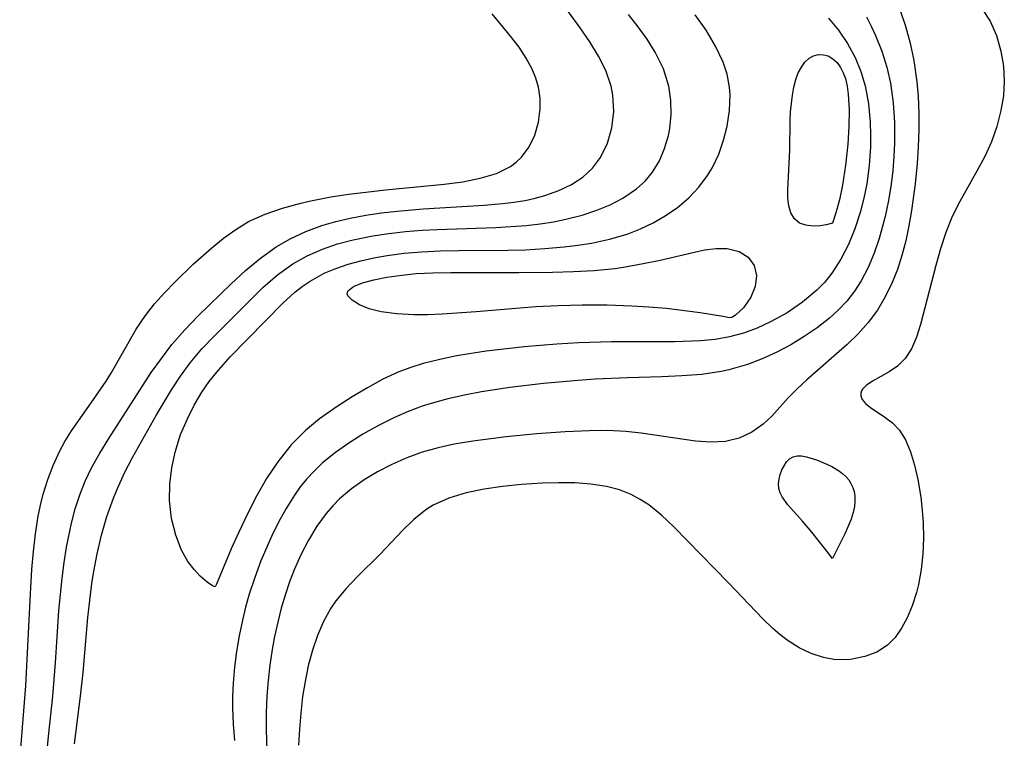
# Model space of a CAD drawing. Header units: metres. Extents: x 1073367 to 1082519, y 1569854 to 1574957.
# Tile 914 of 1056: x 1080790 to 1080885, y 1572360 to 1572429. Entities that reach past the tile are written whole.
import ezdxf

# ---------------------------------------------------------------- set-up
doc = ezdxf.new("R2010")
doc.units = ezdxf.units.M
doc.layers.add('CGG_CurvaNivelLidar_v1', color=253, linetype='Continuous', lineweight=30)

msp = doc.modelspace()

# ---------------------------------------------------------------- linework, layer by layer
at = {"layer": 'CGG_CurvaNivelLidar_v1'}
for p, q in [((1080843.9974, 1572428.604, 73.5), (1080842.8481, 1572430.1666, 73.5)), ((1080875.0447, 1572430.3735, 73.5), (1080875.6, 1572428.7626, 73.5)), ((1080883.0836, 1572430.3794, 74), (1080883.8349, 1572429.2325, 74)), ((1080837.211, 1572427.7952, 74), (1080835.4286, 1572429.9661, 74)), ((1080849.6221, 1572428.698, 73), (1080848.6784, 1572429.8926, 73)), ((1080856.2324, 1572428.3657, 72.5), (1080855.171, 1572429.8597, 72.5)), ((1080868.1193, 1572429.5502, 72.5), (1080869.0865, 1572428.3674, 72.5)), ((1080871.7945, 1572429.6766, 73), (1080872.2646, 1572428.7699, 73)), ((1080883.8349, 1572429.2325, 74), (1080884.4463, 1572427.8399, 74)), ((1080844.9342, 1572427.2318, 73.5), (1080843.9974, 1572428.604, 73.5)), ((1080850.4928, 1572427.4812, 73), (1080849.6221, 1572428.698, 73)), ((1080857.1455, 1572426.8293, 72.5), (1080856.2324, 1572428.3657, 72.5)), ((1080869.0865, 1572428.3674, 72.5), (1080869.9523, 1572427.0879, 72.5)), ((1080872.2646, 1572428.7699, 73), (1080872.6968, 1572427.8472, 73)), ((1080875.6, 1572428.7626, 73.5), (1080876.0454, 1572427.1084, 73.5)), ((1080838.0419, 1572426.7083, 74), (1080837.211, 1572427.7952, 74)), ((1080845.7724, 1572425.8509, 73.5), (1080844.9342, 1572427.2318, 73.5)), ((1080851.2661, 1572426.2366, 73), (1080850.4928, 1572427.4812, 73)), ((1080872.6968, 1572427.8472, 73), (1080873.2964, 1572426.338, 73)), ((1080884.4463, 1572427.8399, 74), (1080884.8666, 1572426.3336, 74)), ((1080838.7266, 1572425.6628, 74), (1080838.0419, 1572426.7083, 74)), ((1080852.0676, 1572424.5994, 73), (1080851.2661, 1572426.2366, 73)), ((1080857.8784, 1572425.2703, 72.5), (1080857.1455, 1572426.8293, 72.5)), ((1080869.9523, 1572427.0879, 72.5), (1080870.6944, 1572425.7182, 72.5)), ((1080873.2964, 1572426.338, 73), (1080873.7817, 1572424.79, 73)), ((1080876.0454, 1572427.1084, 73.5), (1080876.3979, 1572425.4224, 73.5)), ((1080884.8666, 1572426.3336, 74), (1080885.1137, 1572424.8883, 74)), ((1080839.3027, 1572424.5875, 74), (1080838.7266, 1572425.6628, 74)), ((1080846.4688, 1572424.4545, 73.5), (1080845.7724, 1572425.8509, 73.5)), ((1080858.2727, 1572424.0908, 72.5), (1080857.8784, 1572425.2703, 72.5)), ((1080865.476, 1572424.7842, 72), (1080865.8235, 1572425.2706, 72)), ((1080865.8235, 1572425.2706, 72), (1080866.2308, 1572425.6475, 72)), ((1080866.2308, 1572425.6475, 72), (1080866.6703, 1572425.8788, 72)), ((1080866.6703, 1572425.8788, 72), (1080867.1439, 1572425.9918, 72)), ((1080867.1439, 1572425.9918, 72), (1080867.6275, 1572425.9882, 72)), ((1080867.6275, 1572425.9882, 72), (1080868.0968, 1572425.862, 72)), ((1080868.0968, 1572425.862, 72), (1080868.5453, 1572425.5964, 72)), ((1080868.5453, 1572425.5964, 72), (1080868.9464, 1572425.2143, 72)), ((1080870.6944, 1572425.7182, 72.5), (1080871.2514, 1572424.3691, 72.5)), ((1080876.3979, 1572425.4224, 73.5), (1080876.7043, 1572423.3637, 73.5)), ((1080839.6679, 1572423.7163, 74), (1080839.3027, 1572424.5875, 74)), ((1080846.9959, 1572422.9325, 73.5), (1080846.4688, 1572424.4545, 73.5)), ((1080852.6056, 1572422.9136, 73), (1080852.0676, 1572424.5994, 73)), ((1080865.1842, 1572424.2146, 72), (1080865.476, 1572424.7842, 72)), ((1080868.9464, 1572425.2143, 72), (1080869.2917, 1572424.7379, 72)), ((1080869.2917, 1572424.7379, 72), (1080869.5548, 1572424.2247, 72)), ((1080871.2514, 1572424.3691, 72.5), (1080871.674, 1572422.9574, 72.5)), ((1080873.7817, 1572424.79, 73), (1080874.146, 1572423.2089, 73)), ((1080885.1137, 1572424.8883, 74), (1080885.2011, 1572423.4017, 74)), ((1080839.9324, 1572422.8314, 74), (1080839.6679, 1572423.7163, 74)), ((1080858.4955, 1572422.8171, 72.5), (1080858.2727, 1572424.0908, 72.5)), ((1080864.7522, 1572422.8403, 72), (1080864.9474, 1572423.5816, 72)), ((1080864.9474, 1572423.5816, 72), (1080865.1842, 1572424.2146, 72)), ((1080869.5548, 1572424.2247, 72), (1080869.7599, 1572423.6578, 72)), ((1080869.7599, 1572423.6578, 72), (1080869.9296, 1572422.9308, 72)), ((1080876.7043, 1572423.3637, 73.5), (1080876.827, 1572421.9447, 73.5)), ((1080885.2011, 1572423.4017, 74), (1080885.1083, 1572421.9815, 74)), ((1080840.096, 1572421.7736, 74), (1080839.9324, 1572422.8314, 74)), ((1080847.1666, 1572422.0586, 73.5), (1080846.9959, 1572422.9325, 73.5)), ((1080852.8083, 1572421.5492, 73), (1080852.6056, 1572422.9136, 73)), ((1080858.544, 1572422.0811, 72.5), (1080858.4955, 1572422.8171, 72.5)), ((1080864.6095, 1572422.0587, 72), (1080864.7522, 1572422.8403, 72)), ((1080869.9296, 1572422.9308, 72), (1080870.0356, 1572422.1612, 72)), ((1080871.674, 1572422.9574, 72.5), (1080872.0003, 1572421.2151, 72.5)), ((1080874.146, 1572423.2089, 73), (1080874.4116, 1572421.3233, 73)), ((1080840.1102, 1572420.7133, 74), (1080840.096, 1572421.7736, 74)), ((1080847.2467, 1572420.4615, 73.5), (1080847.1666, 1572422.0586, 73.5)), ((1080852.8283, 1572420.1771, 73), (1080852.8083, 1572421.5492, 73)), ((1080858.4919, 1572420.5661, 72.5), (1080858.544, 1572422.0811, 72.5)), ((1080864.4385, 1572420.4223, 72), (1080864.6095, 1572422.0587, 72)), ((1080870.0356, 1572422.1612, 72), (1080870.118, 1572420.6134, 72)), ((1080876.827, 1572421.9447, 73.5), (1080876.8905, 1572420.3179, 73.5)), ((1080885.1083, 1572421.9815, 74), (1080884.8698, 1572420.5508, 74)), ((1080839.94, 1572419.4145, 74), (1080840.1102, 1572420.7133, 74)), ((1080847.063, 1572418.8879, 73.5), (1080847.2467, 1572420.4615, 73.5)), ((1080858.2629, 1572419.0378, 72.5), (1080858.4919, 1572420.5661, 72.5)), ((1080870.118, 1572420.6134, 72), (1080870.1011, 1572419.0133, 72)), ((1080872.0003, 1572421.2151, 72.5), (1080872.166, 1572419.4221, 72.5)), ((1080874.4116, 1572421.3233, 73), (1080874.5318, 1572419.4108, 73)), ((1080884.8698, 1572420.5508, 74), (1080884.4789, 1572419.0143, 74)), ((1080852.6856, 1572418.8168, 73), (1080852.8283, 1572420.1771, 73)), ((1080864.3451, 1572416.7298, 72), (1080864.397, 1572419.5839, 72)), ((1080864.397, 1572419.5839, 72), (1080864.4385, 1572420.4223, 72)), ((1080876.8905, 1572420.3179, 73.5), (1080876.8882, 1572418.6822, 73.5)), ((1080839.5778, 1572418.1721, 74), (1080839.94, 1572419.4145, 74)), ((1080846.6356, 1572417.3813, 73.5), (1080847.063, 1572418.8879, 73.5)), ((1080852.554, 1572418.1348, 73), (1080852.6856, 1572418.8168, 73)), ((1080857.9176, 1572417.6618, 72.5), (1080858.2629, 1572419.0378, 72.5)), ((1080870.1011, 1572419.0133, 72), (1080870.0058, 1572417.2996, 72)), ((1080872.166, 1572419.4221, 72.5), (1080872.2017, 1572418.2108, 72.5)), ((1080874.5318, 1572419.4108, 73), (1080874.5324, 1572417.42, 73)), ((1080876.8882, 1572418.6822, 73.5), (1080876.8311, 1572417.0419, 73.5)), ((1080884.4789, 1572419.0143, 74), (1080883.9446, 1572417.5029, 74)), ((1080839.0295, 1572417.024, 74), (1080839.5778, 1572418.1721, 74)), ((1080852.1933, 1572416.8691, 73), (1080852.554, 1572418.1348, 73)), ((1080857.4435, 1572416.3168, 72.5), (1080857.9176, 1572417.6618, 72.5)), ((1080872.2017, 1572418.2108, 72.5), (1080872.1833, 1572416.9907, 72.5)), ((1080838.2886, 1572416.0141, 74), (1080839.0295, 1572417.024, 74)), ((1080845.9627, 1572415.9917, 73.5), (1080846.6356, 1572417.3813, 73.5)), ((1080851.6838, 1572415.6688, 73), (1080852.1933, 1572416.8691, 73)), ((1080864.168, 1572412.8147, 72), (1080864.3451, 1572416.7298, 72)), ((1080870.0058, 1572417.2996, 72), (1080869.7817, 1572415.2495, 72)), ((1080872.1833, 1572416.9907, 72.5), (1080872.0635, 1572415.2108, 72.5)), ((1080874.5324, 1572417.42, 73), (1080874.4717, 1572416.0774, 73)), ((1080876.8311, 1572417.0419, 73.5), (1080876.726, 1572415.4011, 73.5)), ((1080883.9446, 1572417.5029, 74), (1080883.2986, 1572416.103, 74)), ((1080837.7787, 1572415.5244, 74), (1080838.2886, 1572416.0141, 74)), ((1080845.1856, 1572414.9512, 73.5), (1080845.9627, 1572415.9917, 73.5)), ((1080856.833, 1572415.0261, 72.5), (1080857.4435, 1572416.3168, 72.5)), ((1080874.4717, 1572416.0774, 73), (1080874.3644, 1572414.7362, 73)), ((1080883.2986, 1572416.103, 74), (1080882.5619, 1572414.7296, 74)), ((1080835.8388, 1572414.4404, 74), (1080837.2107, 1572415.1109, 74)), ((1080837.2107, 1572415.1109, 74), (1080837.7787, 1572415.5244, 74)), ((1080844.2372, 1572414.0904, 73.5), (1080845.1856, 1572414.9512, 73.5)), ((1080851.0122, 1572414.5605, 73), (1080851.6838, 1572415.6688, 73)), ((1080856.3595, 1572414.2349, 72.5), (1080856.833, 1572415.0261, 72.5)), ((1080869.7817, 1572415.2495, 72), (1080869.478, 1572413.3183, 72)), ((1080872.0635, 1572415.2108, 72.5), (1080871.832, 1572413.438, 72.5)), ((1080874.3644, 1572414.7362, 73), (1080874.2093, 1572413.4002, 73)), ((1080876.726, 1572415.4011, 73.5), (1080876.5386, 1572413.4291, 73.5)), ((1080882.5619, 1572414.7296, 74), (1080880.8645, 1572411.7096, 74)), ((1080832.5687, 1572413.6392, 74), (1080834.2728, 1572413.9701, 74)), ((1080834.2728, 1572413.9701, 74), (1080835.8388, 1572414.4404, 74)), ((1080843.1288, 1572413.3686, 73.5), (1080844.2372, 1572414.0904, 73.5)), ((1080850.2934, 1572413.7001, 73), (1080851.0122, 1572414.5605, 73)), ((1080855.5147, 1572413.1126, 72.5), (1080856.3595, 1572414.2349, 72.5)), ((1080821.5083, 1572412.4276, 74), (1080825.0527, 1572412.8393, 74)), ((1080825.0527, 1572412.8393, 74), (1080830.7689, 1572413.3983, 74)), ((1080830.7689, 1572413.3983, 74), (1080832.5687, 1572413.6392, 74)), ((1080841.8943, 1572412.7721, 73.5), (1080843.1288, 1572413.3686, 73.5)), ((1080848.1302, 1572412.0263, 73), (1080849.4559, 1572412.9324, 73)), ((1080849.4559, 1572412.9324, 73), (1080850.2934, 1572413.7001, 73)), ((1080854.5358, 1572412.0826, 72.5), (1080855.5147, 1572413.1126, 72.5)), ((1080864.1578, 1572412.0454, 72), (1080864.168, 1572412.8147, 72)), ((1080869.478, 1572413.3183, 72), (1080869.1776, 1572411.8755, 72)), ((1080871.832, 1572413.438, 72.5), (1080871.5592, 1572412.0279, 72.5)), ((1080874.2093, 1572413.4002, 73), (1080873.9582, 1572411.817, 73)), ((1080876.5386, 1572413.4291, 73.5), (1080876.1886, 1572410.8559, 73.5)), ((1080817.8213, 1572411.7753, 74), (1080819.7592, 1572412.1579, 74)), ((1080819.7592, 1572412.1579, 74), (1080821.5083, 1572412.4276, 74)), ((1080838.6271, 1572411.8241, 73.5), (1080839.6086, 1572412.0348, 73.5)), ((1080839.6086, 1572412.0348, 73.5), (1080840.5599, 1572412.2938, 73.5)), ((1080840.5599, 1572412.2938, 73.5), (1080841.8943, 1572412.7721, 73.5)), ((1080846.9022, 1572411.3969, 73), (1080848.1302, 1572412.0263, 73)), ((1080853.4439, 1572411.1462, 72.5), (1080854.5358, 1572412.0826, 72.5)), ((1080864.246, 1572411.292, 72), (1080864.1578, 1572412.0454, 72)), ((1080869.1776, 1572411.8755, 72), (1080868.839, 1572410.5985, 72)), ((1080871.5592, 1572412.0279, 72.5), (1080871.2061, 1572410.6409, 72.5)), ((1080813.3596, 1572410.4883, 74), (1080815.0635, 1572411.0676, 74)), ((1080815.0635, 1572411.0676, 74), (1080816.8385, 1572411.5454, 74)), ((1080816.8385, 1572411.5454, 74), (1080817.8213, 1572411.7753, 74)), ((1080826.2038, 1572410.7806, 73.5), (1080828.7299, 1572410.9935, 73.5)), ((1080828.7299, 1572410.9935, 73.5), (1080834.6594, 1572411.3434, 73.5)), ((1080834.6594, 1572411.3434, 73.5), (1080836.4415, 1572411.5062, 73.5)), ((1080836.4415, 1572411.5062, 73.5), (1080837.5456, 1572411.6454, 73.5)), ((1080837.5456, 1572411.6454, 73.5), (1080838.6271, 1572411.8241, 73.5)), ((1080845.5908, 1572410.863, 73), (1080846.9022, 1572411.3969, 73)), ((1080852.2533, 1572410.3095, 72.5), (1080853.4439, 1572411.1462, 72.5)), ((1080864.454, 1572410.6031, 72), (1080864.246, 1572411.292, 72)), ((1080873.9582, 1572411.817, 73), (1080873.6354, 1572410.2541, 73)), ((1080880.8645, 1572411.7096, 74), (1080880.1376, 1572410.2541, 74)), ((1080811.7556, 1572409.7564, 74), (1080813.3596, 1572410.4883, 74)), ((1080820.2389, 1572409.7827, 73.5), (1080821.6385, 1572410.1087, 73.5)), ((1080821.6385, 1572410.1087, 73.5), (1080823.1406, 1572410.3844, 73.5)), ((1080823.1406, 1572410.3844, 73.5), (1080824.6643, 1572410.6045, 73.5)), ((1080824.6643, 1572410.6045, 73.5), (1080826.2038, 1572410.7806, 73.5)), ((1080841.4171, 1572409.751, 73), (1080842.7232, 1572410.0164, 73)), ((1080842.7232, 1572410.0164, 73), (1080844.1832, 1572410.399, 73)), ((1080844.1832, 1572410.399, 73), (1080845.5908, 1572410.863, 73)), ((1080851.0767, 1572409.6333, 72.5), (1080852.2533, 1572410.3095, 72.5)), ((1080864.7977, 1572410.0308, 72), (1080864.454, 1572410.6031, 72)), ((1080865.2885, 1572409.622, 72), (1080864.7977, 1572410.0308, 72)), ((1080868.839, 1572410.5985, 72), (1080868.5, 1572409.6066, 72)), ((1080871.2061, 1572410.6409, 72.5), (1080870.6883, 1572409.0631, 72.5)), ((1080873.6354, 1572410.2541, 73), (1080873.0515, 1572408.1046, 73)), ((1080876.1886, 1572410.8559, 73.5), (1080875.9303, 1572409.3639, 73.5)), ((1080880.1376, 1572410.2541, 74), (1080879.5125, 1572408.6999, 74)), ((1080809.3364, 1572408.1443, 74), (1080810.5146, 1572409.0021, 74)), ((1080810.5146, 1572409.0021, 74), (1080811.7556, 1572409.7564, 74)), ((1080817.3335, 1572408.8083, 73.5), (1080818.8716, 1572409.3819, 73.5)), ((1080818.8716, 1572409.3819, 73.5), (1080820.2389, 1572409.7827, 73.5)), ((1080828.6245, 1572408.9253, 73), (1080830.0976, 1572409.0044, 73)), ((1080830.0976, 1572409.0044, 73), (1080835.7955, 1572409.1927, 73)), ((1080835.7955, 1572409.1927, 73), (1080838.7362, 1572409.3868, 73)), ((1080838.7362, 1572409.3868, 73), (1080840.0861, 1572409.543, 73)), ((1080840.0861, 1572409.543, 73), (1080841.4171, 1572409.751, 73)), ((1080848.5443, 1572408.5485, 72.5), (1080849.8369, 1572409.0467, 72.5)), ((1080849.8369, 1572409.0467, 72.5), (1080851.0767, 1572409.6333, 72.5)), ((1080865.9213, 1572409.3988, 72), (1080865.2885, 1572409.622, 72)), ((1080866.6219, 1572409.3278, 72), (1080865.9213, 1572409.3988, 72)), ((1080867.3086, 1572409.3593, 72), (1080866.6219, 1572409.3278, 72)), ((1080867.9021, 1572409.4461, 72), (1080867.3086, 1572409.3593, 72)), ((1080868.5, 1572409.6066, 72), (1080867.9021, 1572409.4461, 72)), ((1080870.6883, 1572409.0631, 72.5), (1080870.0587, 1572407.5429, 72.5)), ((1080875.9303, 1572409.3639, 73.5), (1080875.6225, 1572407.8928, 73.5)), ((1080808.1934, 1572407.2224, 74), (1080809.3364, 1572408.1443, 74)), ((1080814.4508, 1572407.3068, 73.5), (1080815.8565, 1572408.1176, 73.5)), ((1080815.8565, 1572408.1176, 73.5), (1080817.3335, 1572408.8083, 73.5)), ((1080821.9245, 1572407.9984, 73), (1080823.8229, 1572408.3777, 73)), ((1080823.8229, 1572408.3777, 73), (1080825.4041, 1572408.6142, 73)), ((1080825.4041, 1572408.6142, 73), (1080827.0064, 1572408.7949, 73)), ((1080827.0064, 1572408.7949, 73), (1080828.6245, 1572408.9253, 73)), ((1080845.0768, 1572407.663, 72.5), (1080846.8375, 1572408.0416, 72.5)), ((1080846.8375, 1572408.0416, 72.5), (1080848.5443, 1572408.5485, 72.5)), ((1080873.0515, 1572408.1046, 73), (1080872.5563, 1572406.6779, 73)), ((1080879.5125, 1572408.6999, 74), (1080878.9928, 1572407.1019, 74)), ((1080806.3709, 1572405.6352, 74), (1080808.1934, 1572407.2224, 74)), ((1080812.9183, 1572406.2162, 73.5), (1080814.4508, 1572407.3068, 73.5)), ((1080817.4586, 1572406.4426, 73), (1080818.9333, 1572407.0953, 73)), ((1080818.9333, 1572407.0953, 73), (1080820.404, 1572407.5967, 73)), ((1080820.404, 1572407.5967, 73), (1080821.9245, 1572407.9984, 73)), ((1080838.6643, 1572407.0297, 72.5), (1080840.5525, 1572407.1351, 72.5)), ((1080840.5525, 1572407.1351, 72.5), (1080842.4265, 1572407.2996, 72.5)), ((1080842.4265, 1572407.2996, 72.5), (1080843.7595, 1572407.4579, 72.5)), ((1080843.7595, 1572407.4579, 72.5), (1080845.0768, 1572407.663, 72.5)), ((1080856.0748, 1572407.0132, 72), (1080857.2093, 1572407.1546, 72)), ((1080857.2093, 1572407.1546, 72), (1080858.2705, 1572407.1398, 72)), ((1080858.2705, 1572407.1398, 72), (1080859.4196, 1572406.8619, 72)), ((1080870.0587, 1572407.5429, 72.5), (1080869.314, 1572406.0972, 72.5)), ((1080875.6225, 1572407.8928, 73.5), (1080875.2495, 1572406.4506, 73.5)), ((1080878.9928, 1572407.1019, 74), (1080878.5426, 1572405.4852, 74)), ((1080811.4663, 1572405.005, 73.5), (1080812.9183, 1572406.2162, 73.5)), ((1080816.0649, 1572405.6541, 73), (1080817.4586, 1572406.4426, 73)), ((1080822.6753, 1572405.9555, 72.5), (1080823.9465, 1572406.2378, 72.5)), ((1080823.9465, 1572406.2378, 72.5), (1080825.2432, 1572406.467, 72.5)), ((1080825.2432, 1572406.467, 72.5), (1080826.8878, 1572406.6838, 72.5)), ((1080826.8878, 1572406.6838, 72.5), (1080828.5565, 1572406.8305, 72.5)), ((1080828.5565, 1572406.8305, 72.5), (1080830.3696, 1572406.9181, 72.5)), ((1080830.3696, 1572406.9181, 72.5), (1080832.1969, 1572406.9544, 72.5)), ((1080832.1969, 1572406.9544, 72.5), (1080836.9507, 1572406.9825, 72.5)), ((1080836.9507, 1572406.9825, 72.5), (1080838.6643, 1572407.0297, 72.5)), ((1080851.7546, 1572406.0202, 72), (1080856.0748, 1572407.0132, 72)), ((1080859.4196, 1572406.8619, 72), (1080860.3234, 1572406.3071, 72)), ((1080860.3234, 1572406.3071, 72), (1080860.9038, 1572405.5039, 72)), ((1080872.5563, 1572406.6779, 73), (1080871.9752, 1572405.303, 73)), ((1080875.2495, 1572406.4506, 73.5), (1080874.8195, 1572405.1165, 73.5)), ((1080804.5897, 1572403.8791, 74), (1080806.3709, 1572405.6352, 74)), ((1080814.5592, 1572404.5709, 73), (1080816.0649, 1572405.6541, 73)), ((1080819.1163, 1572404.7337, 72.5), (1080820.2524, 1572405.2131, 72.5)), ((1080820.2524, 1572405.2131, 72.5), (1080821.4354, 1572405.6145, 72.5)), ((1080821.4354, 1572405.6145, 72.5), (1080822.6753, 1572405.9555, 72.5)), ((1080845.3503, 1572405.0124, 72), (1080847.338, 1572405.2113, 72)), ((1080847.338, 1572405.2113, 72), (1080848.1948, 1572405.3315, 72)), ((1080848.1948, 1572405.3315, 72), (1080850.1169, 1572405.6742, 72)), ((1080850.1169, 1572405.6742, 72), (1080851.7546, 1572406.0202, 72)), ((1080860.9038, 1572405.5039, 72), (1080861.1137, 1572404.514, 72)), ((1080869.314, 1572406.0972, 72.5), (1080868.442, 1572404.7487, 72.5)), ((1080871.9752, 1572405.303, 73), (1080871.2933, 1572403.9951, 73)), ((1080878.5426, 1572405.4852, 74), (1080877.0695, 1572399.7627, 74)), ((1080810.0669, 1572403.7176, 73.5), (1080811.4663, 1572405.005, 73.5)), ((1080813.1517, 1572403.3506, 73), (1080814.5592, 1572404.5709, 73)), ((1080817.7281, 1572403.9738, 72.5), (1080819.1163, 1572404.7337, 72.5)), ((1080823.9192, 1572404.1058, 72), (1080825.2094, 1572404.3614, 72)), ((1080825.2094, 1572404.3614, 72), (1080826.64, 1572404.565, 72)), ((1080826.64, 1572404.565, 72), (1080828.0571, 1572404.7009, 72)), ((1080828.0571, 1572404.7009, 72), (1080829.6508, 1572404.7885, 72)), ((1080829.6508, 1572404.7885, 72), (1080831.4199, 1572404.8284, 72)), ((1080831.4199, 1572404.8284, 72), (1080838.0326, 1572404.8006, 72)), ((1080838.0326, 1572404.8006, 72), (1080841.3078, 1572404.8345, 72)), ((1080841.3078, 1572404.8345, 72), (1080843.3372, 1572404.8958, 72)), ((1080843.3372, 1572404.8958, 72), (1080845.3503, 1572405.0124, 72)), ((1080861.1137, 1572404.514, 72), (1080860.988, 1572403.4473, 72)), ((1080868.1086, 1572404.3121, 72.5), (1080867.7234, 1572403.8548, 72.5)), ((1080868.442, 1572404.7487, 72.5), (1080868.1086, 1572404.3121, 72.5)), ((1080874.8195, 1572405.1165, 73.5), (1080874.3074, 1572403.825, 73.5)), ((1080803.5882, 1572402.8305, 74), (1080804.5897, 1572403.8791, 74)), ((1080806.8579, 1572400.5943, 73.5), (1080810.0669, 1572403.7176, 73.5)), ((1080808.4362, 1572398.6695, 73), (1080813.1517, 1572403.3506, 73)), ((1080816.2561, 1572402.8964, 72.5), (1080816.9741, 1572403.4591, 72.5)), ((1080816.9741, 1572403.4591, 72.5), (1080817.7281, 1572403.9738, 72.5)), ((1080821.4598, 1572403.0647, 72), (1080821.9713, 1572403.4564, 72)), ((1080821.9713, 1572403.4564, 72), (1080822.8186, 1572403.8033, 72)), ((1080822.8186, 1572403.8033, 72), (1080823.9192, 1572404.1058, 72)), ((1080860.988, 1572403.4473, 72), (1080860.582, 1572402.4239, 72)), ((1080867.7234, 1572403.8548, 72.5), (1080866.9775, 1572403.082, 72.5)), ((1080871.2933, 1572403.9951, 73), (1080870.6455, 1572402.9838, 73)), ((1080874.3074, 1572403.825, 73.5), (1080873.638, 1572402.4579, 73.5)), ((1080802.6268, 1572401.7526, 74), (1080803.5882, 1572402.8305, 74)), ((1080815.0742, 1572401.8227, 72.5), (1080816.2561, 1572402.8964, 72.5)), ((1080821.3536, 1572402.7359, 72), (1080821.4075, 1572402.9828, 72)), ((1080821.4167, 1572402.5377, 72), (1080821.3536, 1572402.7359, 72)), ((1080821.4075, 1572402.9828, 72), (1080821.4598, 1572403.0647, 72)), ((1080821.823, 1572402.1087, 72), (1080821.4167, 1572402.5377, 72)), ((1080860.582, 1572402.4239, 72), (1080859.8473, 1572401.3893, 72)), ((1080866.9775, 1572403.082, 72.5), (1080865.5984, 1572401.9136, 72.5)), ((1080870.6455, 1572402.9838, 73), (1080869.9131, 1572402.0391, 73)), ((1080873.638, 1572402.4579, 73.5), (1080872.8617, 1572401.1638, 73.5)), ((1080801.7334, 1572400.6246, 74), (1080802.6268, 1572401.7526, 74)), ((1080809.9825, 1572396.5994, 72.5), (1080815.0742, 1572401.8227, 72.5)), ((1080822.536, 1572401.6814, 72), (1080821.823, 1572402.1087, 72)), ((1080823.4915, 1572401.2944, 72), (1080822.536, 1572401.6814, 72)), ((1080839.6634, 1572401.4803, 72), (1080833.8867, 1572400.9942, 72)), ((1080841.8383, 1572401.5844, 72), (1080839.6634, 1572401.4803, 72)), ((1080844.1784, 1572401.6371, 72), (1080841.8383, 1572401.5844, 72)), ((1080846.5955, 1572401.6294, 72), (1080844.1784, 1572401.6371, 72)), ((1080849.0024, 1572401.5538, 72), (1080846.5955, 1572401.6294, 72)), ((1080850.662, 1572401.4558, 72), (1080849.0024, 1572401.5538, 72)), ((1080852.3843, 1572401.3079, 72), (1080850.662, 1572401.4558, 72)), ((1080859.8473, 1572401.3893, 72), (1080859.0856, 1572400.6751, 72)), ((1080865.5984, 1572401.9136, 72.5), (1080864.0924, 1572400.8882, 72.5)), ((1080869.9131, 1572402.0391, 73), (1080869.1015, 1572401.1741, 73)), ((1080800.8415, 1572399.2953, 74), (1080801.7334, 1572400.6246, 74)), ((1080805.5529, 1572399.2282, 73.5), (1080806.8579, 1572400.5943, 73.5)), ((1080824.6408, 1572400.9892, 72), (1080823.4915, 1572401.2944, 72)), ((1080826.1592, 1572400.7799, 72), (1080824.6408, 1572400.9892, 72)), ((1080827.8293, 1572400.7012, 72), (1080826.1592, 1572400.7799, 72)), ((1080829.1848, 1572400.7084, 72), (1080827.8293, 1572400.7012, 72)), ((1080830.5875, 1572400.7609, 72), (1080829.1848, 1572400.7084, 72)), ((1080833.8867, 1572400.9942, 72), (1080830.5875, 1572400.7609, 72)), ((1080855.6524, 1572400.9025, 72), (1080852.3843, 1572401.3079, 72)), ((1080857.835, 1572400.5429, 72), (1080855.6524, 1572400.9025, 72)), ((1080858.5, 1572400.3921, 72), (1080857.835, 1572400.5429, 72)), ((1080858.7371, 1572400.4516, 72), (1080858.5, 1572400.3921, 72)), ((1080859.0856, 1572400.6751, 72), (1080858.7371, 1572400.4516, 72)), ((1080864.0924, 1572400.8882, 72.5), (1080862.4897, 1572400.0004, 72.5)), ((1080868.2181, 1572400.3722, 73), (1080867.027, 1572399.4385, 73)), ((1080869.1015, 1572401.1741, 73), (1080868.2181, 1572400.3722, 73)), ((1080872.8617, 1572401.1638, 73.5), (1080871.9772, 1572399.9555, 73.5)), ((1080861.1952, 1572399.4121, 72.5), (1080859.8596, 1572398.922, 72.5)), ((1080862.4897, 1572400.0004, 72.5), (1080861.1952, 1572399.4121, 72.5)), ((1080867.027, 1572399.4385, 73), (1080865.7649, 1572398.5784, 73)), ((1080871.9772, 1572399.9555, 73.5), (1080870.9943, 1572398.85, 73.5)), ((1080877.0695, 1572399.7627, 74), (1080876.6594, 1572398.5095, 74)), ((1080798.4238, 1572395.0909, 74), (1080800.8415, 1572399.2953, 74)), ((1080804.3139, 1572397.8023, 73.5), (1080805.5529, 1572399.2282, 73.5)), ((1080807.2295, 1572397.3786, 73), (1080808.4362, 1572398.6695, 73)), ((1080858.4848, 1572398.5465, 72.5), (1080857.1002, 1572398.301, 72.5)), ((1080859.8596, 1572398.922, 72.5), (1080858.4848, 1572398.5465, 72.5)), ((1080865.7649, 1572398.5784, 73), (1080864.4469, 1572397.7876, 73)), ((1080870.9943, 1572398.85, 73.5), (1080869.9364, 1572397.8166, 73.5)), ((1080876.6594, 1572398.5095, 74), (1080876.1681, 1572397.389, 74)), ((1080803.2823, 1572396.4645, 73.5), (1080804.3139, 1572397.8023, 73.5)), ((1080838.5539, 1572397.5951, 72.5), (1080834.8412, 1572397.1617, 72.5)), ((1080841.7037, 1572397.8524, 72.5), (1080838.5539, 1572397.5951, 72.5)), ((1080843.838, 1572397.9763, 72.5), (1080841.7037, 1572397.8524, 72.5)), ((1080847.0437, 1572398.0815, 72.5), (1080843.838, 1572397.9763, 72.5)), ((1080853.1541, 1572398.0605, 72.5), (1080847.0437, 1572398.0815, 72.5)), ((1080855.6862, 1572398.1551, 72.5), (1080853.1541, 1572398.0605, 72.5)), ((1080857.1002, 1572398.301, 72.5), (1080855.6862, 1572398.1551, 72.5)), ((1080864.4469, 1572397.7876, 73), (1080863.0803, 1572397.0652, 73)), ((1080869.9364, 1572397.8166, 73.5), (1080866.0247, 1572394.3795, 73.5)), ((1080806.0881, 1572396.0244, 73), (1080807.2295, 1572397.3786, 73)), ((1080808.8299, 1572395.3314, 72.5), (1080809.9825, 1572396.5994, 72.5)), ((1080831.9622, 1572396.6998, 72.5), (1080830.3293, 1572396.363, 72.5)), ((1080834.8412, 1572397.1617, 72.5), (1080831.9622, 1572396.6998, 72.5)), ((1080863.0803, 1572397.0652, 73), (1080861.6742, 1572396.4207, 73)), ((1080876.1681, 1572397.389, 74), (1080875.5561, 1572396.4448, 74)), ((1080802.3086, 1572395.0793, 73.5), (1080803.2823, 1572396.4645, 73.5)), ((1080805.1427, 1572394.7487, 73), (1080806.0881, 1572396.0244, 73)), ((1080827.5245, 1572395.5826, 72.5), (1080826.3522, 1572395.1434, 72.5)), ((1080828.7276, 1572395.956, 72.5), (1080827.5245, 1572395.5826, 72.5)), ((1080830.3293, 1572396.363, 72.5), (1080828.7276, 1572395.956, 72.5)), ((1080860.2315, 1572395.867, 73), (1080858.4304, 1572395.3438, 73)), ((1080861.6742, 1572396.4207, 73), (1080860.2315, 1572395.867, 73)), ((1080874.8182, 1572395.7219, 74), (1080873.997, 1572395.1539, 74)), ((1080875.5561, 1572396.4448, 74), (1080874.8182, 1572395.7219, 74)), ((1080797.9078, 1572394.2458, 74), (1080798.4238, 1572395.0909, 74)), ((1080798.1859, 1572388.6722, 73.5), (1080802.3086, 1572395.0793, 73.5)), ((1080804.2591, 1572393.4209, 73), (1080805.1427, 1572394.7487, 73)), ((1080807.9412, 1572394.2194, 72.5), (1080808.8299, 1572395.3314, 72.5)), ((1080826.3522, 1572395.1434, 72.5), (1080824.8103, 1572394.4278, 72.5)), ((1080851.9223, 1572394.6665, 73), (1080848.5816, 1572394.5777, 73)), ((1080853.8715, 1572394.7513, 73), (1080851.9223, 1572394.6665, 73)), ((1080855.796, 1572394.9088, 73), (1080853.8715, 1572394.7513, 73)), ((1080857.6836, 1572395.1858, 73), (1080855.796, 1572394.9088, 73)), ((1080858.4304, 1572395.3438, 73), (1080857.6836, 1572395.1858, 73)), ((1080873.997, 1572395.1539, 74), (1080872.3939, 1572394.2598, 74)), ((1080796.7016, 1572392.4508, 74), (1080797.9078, 1572394.2458, 74)), ((1080807.219, 1572393.1692, 72.5), (1080807.9412, 1572394.2194, 72.5)), ((1080824.8103, 1572394.4278, 72.5), (1080823.313, 1572393.6116, 72.5)), ((1080840.4269, 1572394.0069, 73), (1080837.1415, 1572393.6202, 73)), ((1080843.7766, 1572394.3105, 73), (1080840.4269, 1572394.0069, 73)), ((1080845.4531, 1572394.4284, 73), (1080843.7766, 1572394.3105, 73)), ((1080848.5816, 1572394.5777, 73), (1080845.4531, 1572394.4284, 73)), ((1080866.0247, 1572394.3795, 73.5), (1080865.0849, 1572393.5074, 73.5)), ((1080871.7621, 1572393.8336, 74), (1080871.4072, 1572393.4566, 74)), ((1080872.3939, 1572394.2598, 74), (1080871.7621, 1572393.8336, 74)), ((1080802.7964, 1572390.9802, 73), (1080804.2591, 1572393.4209, 73)), ((1080806.4732, 1572391.9037, 72.5), (1080807.219, 1572393.1692, 72.5)), ((1080821.825, 1572392.7233, 72.5), (1080820.3636, 1572391.7849, 72.5)), ((1080823.313, 1572393.6116, 72.5), (1080821.825, 1572392.7233, 72.5)), ((1080832.7458, 1572392.8953, 73), (1080831.1085, 1572392.5286, 73)), ((1080834.4043, 1572393.2058, 73), (1080832.7458, 1572392.8953, 73)), ((1080837.1415, 1572393.6202, 73), (1080834.4043, 1572393.2058, 73)), ((1080865.0849, 1572393.5074, 73.5), (1080864.2125, 1572392.63, 73.5)), ((1080871.3273, 1572393.32, 74), (1080871.2498, 1572393.0851, 74)), ((1080871.2498, 1572393.0851, 74), (1080871.2593, 1572392.7901, 74)), ((1080871.2593, 1572392.7901, 74), (1080871.3944, 1572392.4741, 74)), ((1080871.4072, 1572393.4566, 74), (1080871.3273, 1572393.32, 74)), ((1080794.5563, 1572389.4207, 74), (1080796.7016, 1572392.4508, 74)), ((1080805.8097, 1572390.5895, 72.5), (1080806.4732, 1572391.9037, 72.5)), ((1080820.3636, 1572391.7849, 72.5), (1080818.6427, 1572390.5799, 72.5)), ((1080828.6267, 1572391.8095, 73), (1080827.2678, 1572391.2989, 73)), ((1080829.4997, 1572392.09, 73), (1080828.6267, 1572391.8095, 73)), ((1080831.1085, 1572392.5286, 73), (1080829.4997, 1572392.09, 73)), ((1080864.2125, 1572392.63, 73.5), (1080862.5952, 1572390.8504, 73.5)), ((1080871.3944, 1572392.4741, 74), (1080871.7262, 1572392.0756, 74)), ((1080871.7262, 1572392.0756, 74), (1080872.1948, 1572391.6875, 74)), ((1080800.4688, 1572386.8108, 73), (1080802.7964, 1572390.9802, 73)), ((1080827.2678, 1572391.2989, 73), (1080825.9409, 1572390.7171, 73)), ((1080862.5952, 1572390.8504, 73.5), (1080861.759, 1572390.0576, 73.5)), ((1080872.1948, 1572391.6875, 74), (1080873.6004, 1572390.7571, 74)), ((1080805.1547, 1572389.0555, 72.5), (1080805.8097, 1572390.5895, 72.5)), ((1080818.6427, 1572390.5799, 72.5), (1080817.2814, 1572389.4455, 72.5)), ((1080824.386, 1572389.9377, 73), (1080822.8769, 1572389.0849, 73)), ((1080825.9409, 1572390.7171, 73), (1080824.386, 1572389.9377, 73)), ((1080861.759, 1572390.0576, 73.5), (1080860.6533, 1572389.2843, 73.5)), ((1080873.6004, 1572390.7571, 74), (1080874.3348, 1572390.1945, 74)), ((1080874.3348, 1572390.1945, 74), (1080875.0042, 1572389.496, 74)), ((1080793.9155, 1572388.3913, 74), (1080794.5563, 1572389.4207, 74)), ((1080804.6246, 1572387.343, 72.5), (1080805.1547, 1572389.0555, 72.5)), ((1080817.2814, 1572389.4455, 72.5), (1080815.9049, 1572388.0457, 72.5)), ((1080822.8769, 1572389.0849, 73), (1080821.5069, 1572388.2233, 73)), ((1080839.782, 1572389.1268, 73.5), (1080836.7836, 1572388.8338, 73.5)), ((1080842.5107, 1572389.3312, 73.5), (1080839.782, 1572389.1268, 73.5)), ((1080844.8477, 1572389.4326, 73.5), (1080842.5107, 1572389.3312, 73.5)), ((1080846.6435, 1572389.4382, 73.5), (1080844.8477, 1572389.4326, 73.5)), ((1080848.4157, 1572389.3561, 73.5), (1080846.6435, 1572389.4382, 73.5)), ((1080849.9191, 1572389.2038, 73.5), (1080848.4157, 1572389.3561, 73.5)), ((1080855.1764, 1572388.4294, 73.5), (1080849.9191, 1572389.2038, 73.5)), ((1080860.6533, 1572389.2843, 73.5), (1080859.4242, 1572388.7138, 73.5)), ((1080875.0042, 1572389.496, 74), (1080875.6052, 1572388.5281, 74)), ((1080793.3822, 1572387.3979, 74), (1080793.9155, 1572388.3913, 74)), ((1080797.3104, 1572387.2636, 73.5), (1080798.1859, 1572388.6722, 73.5)), ((1080815.9049, 1572388.0457, 72.5), (1080814.5885, 1572386.4137, 72.5)), ((1080821.5069, 1572388.2233, 73), (1080820.195, 1572387.2971, 73)), ((1080831.7379, 1572388.1083, 73.5), (1080830.1697, 1572387.7644, 73.5)), ((1080833.543, 1572388.4186, 73.5), (1080831.7379, 1572388.1083, 73.5)), ((1080836.7836, 1572388.8338, 73.5), (1080833.543, 1572388.4186, 73.5)), ((1080856.6717, 1572388.3096, 73.5), (1080855.1764, 1572388.4294, 73.5)), ((1080858.0947, 1572388.3813, 73.5), (1080856.6717, 1572388.3096, 73.5)), ((1080859.4242, 1572388.7138, 73.5), (1080858.0947, 1572388.3813, 73.5)), ((1080875.6052, 1572388.5281, 74), (1080876.0839, 1572387.3786, 74)), ((1080792.7677, 1572386.064, 74), (1080793.3822, 1572387.3979, 74)), ((1080796.5011, 1572385.8272, 73.5), (1080797.3104, 1572387.2636, 73.5)), ((1080804.2997, 1572385.8161, 72.5), (1080804.6246, 1572387.343, 72.5)), ((1080820.195, 1572387.2971, 73), (1080818.9588, 1572386.2945, 73)), ((1080828.6373, 1572387.3322, 73.5), (1080827.1283, 1572386.7845, 73.5)), ((1080830.1697, 1572387.7644, 73.5), (1080828.6373, 1572387.3322, 73.5)), ((1080864.676, 1572386.8958, 73.5), (1080865.0702, 1572386.9862, 73.5)), ((1080865.0702, 1572386.9862, 73.5), (1080865.5071, 1572386.9803, 73.5)), ((1080865.5071, 1572386.9803, 73.5), (1080865.9735, 1572386.9037, 73.5)), ((1080876.0839, 1572387.3786, 74), (1080876.4702, 1572386.0913, 74)), ((1080792.2346, 1572384.6813, 74), (1080792.7677, 1572386.064, 74)), ((1080799.7072, 1572385.3257, 73), (1080800.4688, 1572386.8108, 73)), ((1080814.5885, 1572386.4137, 72.5), (1080813.5093, 1572384.7912, 72.5)), ((1080818.9588, 1572386.2945, 73), (1080818.1525, 1572385.5406, 73)), ((1080825.6678, 1572386.1383, 73.5), (1080824.3003, 1572385.4297, 73.5)), ((1080827.1283, 1572386.7845, 73.5), (1080825.6678, 1572386.1383, 73.5)), ((1080863.5943, 1572385.6119, 73.5), (1080863.8014, 1572386.024, 73.5)), ((1080863.8014, 1572386.024, 73.5), (1080864.0489, 1572386.3904, 73.5)), ((1080864.0489, 1572386.3904, 73.5), (1080864.3383, 1572386.69, 73.5)), ((1080864.3383, 1572386.69, 73.5), (1080864.676, 1572386.8958, 73.5)), ((1080865.9735, 1572386.9037, 73.5), (1080866.9559, 1572386.6079, 73.5)), ((1080866.9559, 1572386.6079, 73.5), (1080867.9535, 1572386.1889, 73.5)), ((1080867.9535, 1572386.1889, 73.5), (1080868.4401, 1572385.9437, 73.5)), ((1080876.4702, 1572386.0913, 74), (1080876.7886, 1572384.7031, 74)), ((1080795.8837, 1572384.5334, 73.5), (1080796.5011, 1572385.8272, 73.5)), ((1080799.0079, 1572383.8154, 73), (1080799.7072, 1572385.3257, 73)), ((1080804.1088, 1572384.2349, 72.5), (1080804.2997, 1572385.8161, 72.5)), ((1080818.1525, 1572385.5406, 73), (1080817.4026, 1572384.7356, 73)), ((1080824.3003, 1572385.4297, 73.5), (1080822.9908, 1572384.6412, 73.5)), ((1080863.3169, 1572384.714, 73.5), (1080863.4302, 1572385.1707, 73.5)), ((1080863.4302, 1572385.1707, 73.5), (1080863.5943, 1572385.6119, 73.5)), ((1080868.4401, 1572385.9437, 73.5), (1080869.1735, 1572385.4985, 73.5)), ((1080869.1735, 1572385.4985, 73.5), (1080869.5073, 1572385.2456, 73.5)), ((1080869.5073, 1572385.2456, 73.5), (1080869.8086, 1572384.9663, 73.5)), ((1080791.789, 1572383.2554, 74), (1080792.2346, 1572384.6813, 74)), ((1080795.3539, 1572383.1978, 73.5), (1080795.8837, 1572384.5334, 73.5)), ((1080804.0863, 1572382.6404, 72.5), (1080804.1088, 1572384.2349, 72.5)), ((1080813.5093, 1572384.7912, 72.5), (1080812.5294, 1572383.082, 72.5)), ((1080817.4026, 1572384.7356, 73), (1080816.784, 1572383.9681, 73)), ((1080822.9908, 1572384.6412, 73.5), (1080821.7536, 1572383.7662, 73.5)), ((1080838.2834, 1572384.1875, 74), (1080836.4435, 1572384.0015, 74)), ((1080840.2852, 1572384.3245, 74), (1080838.2834, 1572384.1875, 74)), ((1080841.8846, 1572384.3762, 74), (1080840.2852, 1572384.3245, 74)), ((1080843.4673, 1572384.358, 74), (1080841.8846, 1572384.3762, 74)), ((1080845.0208, 1572384.2467, 74), (1080843.4673, 1572384.358, 74)), ((1080846.5307, 1572384.012, 74), (1080845.0208, 1572384.2467, 74)), ((1080863.2679, 1572384.2534, 73.5), (1080863.3169, 1572384.714, 73.5)), ((1080863.3034, 1572383.7997, 73.5), (1080863.2679, 1572384.2534, 73.5)), ((1080869.8086, 1572384.9663, 73.5), (1080870.0768, 1572384.646, 73.5)), ((1080870.0768, 1572384.646, 73.5), (1080870.3004, 1572384.2971, 73.5)), ((1080870.3004, 1572384.2971, 73.5), (1080870.4775, 1572383.925, 73.5)), ((1080876.7886, 1572384.7031, 74), (1080877.0878, 1572382.9745, 74)), ((1080791.525, 1572382.1981, 74), (1080791.789, 1572383.2554, 74)), ((1080794.9139, 1572381.8353, 73.5), (1080795.3539, 1572383.1978, 73.5)), ((1080798.6191, 1572382.8646, 73), (1080799.0079, 1572383.8154, 73)), ((1080816.2093, 1572383.1617, 73), (1080815.4025, 1572381.8751, 73)), ((1080816.784, 1572383.9681, 73), (1080816.2093, 1572383.1617, 73)), ((1080821.7536, 1572383.7662, 73.5), (1080820.6076, 1572382.7929, 73.5)), ((1080832.8917, 1572383.3848, 74), (1080831.2348, 1572382.8853, 74)), ((1080834.638, 1572383.7435, 74), (1080832.8917, 1572383.3848, 74)), ((1080836.4435, 1572384.0015, 74), (1080834.638, 1572383.7435, 74)), ((1080847.8204, 1572383.6694, 74), (1080846.5307, 1572384.012, 74)), ((1080848.9438, 1572383.2222, 74), (1080847.8204, 1572383.6694, 74)), ((1080849.8191, 1572382.7591, 74), (1080848.9438, 1572383.2222, 74)), ((1080863.4269, 1572383.3947, 73.5), (1080863.3034, 1572383.7997, 73.5)), ((1080863.6233, 1572383.0016, 73.5), (1080863.4269, 1572383.3947, 73.5)), ((1080870.4775, 1572383.925, 73.5), (1080870.6031, 1572383.5333, 73.5)), ((1080870.6031, 1572383.5333, 73.5), (1080870.6789, 1572383.0582, 73.5)), ((1080791.3071, 1572381.1233, 74), (1080791.525, 1572382.1981, 74)), ((1080798.0001, 1572381.0963, 73), (1080798.6191, 1572382.8646, 73)), ((1080804.282, 1572380.9092, 72.5), (1080804.0863, 1572382.6404, 72.5)), ((1080812.5294, 1572383.082, 72.5), (1080811.6437, 1572381.3563, 72.5)), ((1080820.6076, 1572382.7929, 73.5), (1080819.9424, 1572382.1245, 73.5)), ((1080829.7045, 1572382.1923, 74), (1080829.4279, 1572382.031, 74)), ((1080831.2348, 1572382.8853, 74), (1080829.7045, 1572382.1923, 74)), ((1080850.6534, 1572382.2149, 74), (1080849.8191, 1572382.7591, 74)), ((1080851.8942, 1572381.2112, 74), (1080850.6534, 1572382.2149, 74)), ((1080864.1645, 1572382.2397, 73.5), (1080863.6233, 1572383.0016, 73.5)), ((1080865.6039, 1572380.6235, 73.5), (1080864.1645, 1572382.2397, 73.5)), ((1080870.6893, 1572382.5675, 73.5), (1080870.6413, 1572382.0591, 73.5)), ((1080870.6789, 1572383.0582, 73.5), (1080870.6893, 1572382.5675, 73.5)), ((1080877.0878, 1572382.9745, 74), (1080877.1969, 1572382.0358, 74)), ((1080794.5462, 1572380.443, 73.5), (1080794.9139, 1572381.8353, 73.5)), ((1080811.6437, 1572381.3563, 72.5), (1080810.8045, 1572379.5813, 72.5)), ((1080815.4025, 1572381.8751, 73), (1080814.6632, 1572380.5306, 73)), ((1080819.3007, 1572381.3906, 73.5), (1080818.3827, 1572380.137, 73.5)), ((1080819.9424, 1572382.1245, 73.5), (1080819.3007, 1572381.3906, 73.5)), ((1080828.9923, 1572381.7486, 74), (1080827.8048, 1572380.8018, 74)), ((1080829.4279, 1572382.031, 74), (1080828.9923, 1572381.7486, 74)), ((1080870.5139, 1572381.4805, 73.5), (1080870.3071, 1572380.8336, 73.5)), ((1080870.6413, 1572382.0591, 73.5), (1080870.5139, 1572381.4805, 73.5)), ((1080877.1969, 1572382.0358, 74), (1080877.3038, 1572380.5211, 74)), ((1080791.0462, 1572379.4195, 74), (1080791.3071, 1572381.1233, 74)), ((1080794.0653, 1572378.112, 73.5), (1080794.5462, 1572380.443, 73.5)), ((1080797.4786, 1572379.2897, 73), (1080798.0001, 1572381.0963, 73)), ((1080804.6825, 1572379.2836, 72.5), (1080804.282, 1572380.9092, 72.5)), ((1080814.6632, 1572380.5306, 73), (1080813.9804, 1572379.1412, 73)), ((1080827.8048, 1572380.8018, 74), (1080826.7014, 1572379.7267, 74)), ((1080853.0765, 1572380.0847, 74), (1080851.8942, 1572381.2112, 74)), ((1080866.5038, 1572379.5619, 73.5), (1080865.6039, 1572380.6235, 73.5)), ((1080870.3071, 1572380.8336, 73.5), (1080869.747, 1572379.483, 73.5)), ((1080877.3038, 1572380.5211, 74), (1080877.3326, 1572378.9865, 74)), ((1080790.8563, 1572377.6896, 74), (1080791.0462, 1572379.4195, 74)), ((1080810.8045, 1572379.5813, 72.5), (1080810.0763, 1572377.9425, 72.5)), ((1080818.3827, 1572380.137, 73.5), (1080817.5712, 1572378.7929, 73.5)), ((1080826.7014, 1572379.7267, 74), (1080824.5496, 1572377.4315, 74)), ((1080858.3961, 1572374.6566, 74), (1080853.0765, 1572380.0847, 74)), ((1080867.7416, 1572378.0162, 73.5), (1080866.5038, 1572379.5619, 73.5)), ((1080869.747, 1572379.483, 73.5), (1080868.5, 1572377.0034, 73.5)), ((1080797.0421, 1572377.4536, 73), (1080797.4786, 1572379.2897, 73)), ((1080805.2475, 1572377.8298, 72.5), (1080804.6825, 1572379.2836, 72.5)), ((1080813.9804, 1572379.1412, 73), (1080812.9594, 1572376.7738, 73)), ((1080817.5712, 1572378.7929, 73.5), (1080816.8479, 1572377.3788, 73.5)), ((1080877.3326, 1572378.9865, 74), (1080877.2781, 1572377.4515, 74)), ((1080790.7116, 1572375.9412, 74), (1080790.8563, 1572377.6896, 74)), ((1080793.8255, 1572376.6043, 73.5), (1080794.0653, 1572378.112, 73.5)), ((1080796.6853, 1572375.5946, 73), (1080797.0421, 1572377.4536, 73)), ((1080805.8688, 1572376.7132, 72.5), (1080805.2475, 1572377.8298, 72.5)), ((1080810.0763, 1572377.9425, 72.5), (1080808.6342, 1572374.5024, 72.5)), ((1080824.5496, 1572377.4315, 74), (1080822.3264, 1572375.2198, 74)), ((1080868.5, 1572377.0034, 73.5), (1080867.7416, 1572378.0162, 73.5)), ((1080877.2781, 1572377.4515, 74), (1080877.13, 1572375.9365, 74)), ((1080793.6285, 1572375.0832, 73.5), (1080793.8255, 1572376.6043, 73.5)), ((1080806.4608, 1572375.9305, 72.5), (1080805.8688, 1572376.7132, 72.5)), ((1080812.9594, 1572376.7738, 73), (1080812.3589, 1572375.173, 73)), ((1080816.8479, 1572377.3788, 73.5), (1080816.2007, 1572375.9105, 73.5)), ((1080790.557, 1572373.5711, 74), (1080790.7116, 1572375.9412, 74)), ((1080796.5229, 1572374.5654, 73), (1080796.6853, 1572375.5946, 73)), ((1080807.0622, 1572375.2916, 72.5), (1080806.4608, 1572375.9305, 72.5)), ((1080816.2007, 1572375.9105, 73.5), (1080815.748, 1572374.7433, 73.5)), ((1080877.13, 1572375.9365, 74), (1080876.8713, 1572374.4636, 74)), ((1080793.3289, 1572371.9322, 73.5), (1080793.6285, 1572375.0832, 73.5)), ((1080796.1338, 1572371.2588, 73), (1080796.5229, 1572374.5654, 73)), ((1080807.737, 1572374.6976, 72.5), (1080807.0622, 1572375.2916, 72.5)), ((1080808.2447, 1572374.3428, 72.5), (1080807.737, 1572374.6976, 72.5)), ((1080812.3589, 1572375.173, 73), (1080811.8263, 1572373.5447, 73)), ((1080815.748, 1572374.7433, 73.5), (1080815.3398, 1572373.5532, 73.5)), ((1080822.3264, 1572375.2198, 74), (1080821.2463, 1572374.0886, 74)), ((1080861.7256, 1572371.1507, 74), (1080858.3961, 1572374.6566, 74)), ((1080790.0981, 1572364.6338, 74), (1080790.557, 1572373.5711, 74)), ((1080808.5, 1572374.2574, 72.5), (1080808.2447, 1572374.3428, 72.5)), ((1080808.6342, 1572374.5024, 72.5), (1080808.5, 1572374.2574, 72.5)), ((1080821.2463, 1572374.0886, 74), (1080820.254, 1572372.8903, 74)), ((1080876.6799, 1572373.6987, 74), (1080876.2605, 1572372.421, 74)), ((1080876.8713, 1572374.4636, 74), (1080876.6799, 1572373.6987, 74)), ((1080811.8263, 1572373.5447, 73), (1080811.4732, 1572372.2884, 73)), ((1080815.3398, 1572373.5532, 73.5), (1080814.9376, 1572372.1935, 73.5)), ((1080820.254, 1572372.8903, 74), (1080819.7554, 1572372.172, 74)), ((1080792.9822, 1572366.8632, 73.5), (1080793.3289, 1572371.9322, 73.5)), ((1080811.4732, 1572372.2884, 73), (1080811.163, 1572371.0197, 73)), ((1080814.9376, 1572372.1935, 73.5), (1080814.5888, 1572370.8128, 73.5)), ((1080819.7554, 1572372.172, 74), (1080819.0395, 1572370.8911, 74)), ((1080876.2605, 1572372.421, 74), (1080875.7493, 1572371.2267, 74)), ((1080795.6736, 1572365.9153, 73), (1080796.1338, 1572371.2588, 73)), ((1080811.163, 1572371.0197, 73), (1080810.8465, 1572369.5027, 73)), ((1080814.5888, 1572370.8128, 73.5), (1080814.2878, 1572369.4161, 73.5)), ((1080819.0395, 1572370.8911, 74), (1080818.4491, 1572369.5203, 74)), ((1080862.6994, 1572370.2095, 74), (1080861.7256, 1572371.1507, 74)), ((1080875.7493, 1572371.2267, 74), (1080875.2071, 1572370.218, 74)), ((1080863.3859, 1572369.6072, 74), (1080862.6994, 1572370.2095, 74)), ((1080875.2071, 1572370.218, 74), (1080874.5826, 1572369.3242, 74)), ((1080810.8465, 1572369.5027, 73), (1080810.5857, 1572367.976, 73)), ((1080814.2878, 1572369.4161, 73.5), (1080814.0557, 1572368.1514, 73.5)), ((1080818.4491, 1572369.5203, 74), (1080817.9624, 1572368.0801, 74)), ((1080864.0926, 1572369.0596, 74), (1080863.3859, 1572369.6072, 74)), ((1080865.2663, 1572368.3265, 74), (1080864.0926, 1572369.0596, 74)), ((1080874.5826, 1572369.3242, 74), (1080873.8536, 1572368.5791, 74)), ((1080810.5857, 1572367.976, 73), (1080810.384, 1572366.4422, 73)), ((1080814.0557, 1572368.1514, 73.5), (1080813.8278, 1572366.6526, 73.5)), ((1080817.9624, 1572368.0801, 74), (1080817.5638, 1572366.5864, 74)), ((1080866.4296, 1572367.7753, 74), (1080865.2663, 1572368.3265, 74)), ((1080872.8206, 1572367.9146, 74), (1080871.6554, 1572367.4669, 74)), ((1080873.8536, 1572368.5791, 74), (1080872.8206, 1572367.9146, 74)), ((1080867.6171, 1572367.3809, 74), (1080866.4296, 1572367.7753, 74)), ((1080868.8118, 1572367.1694, 74), (1080867.6171, 1572367.3809, 74)), ((1080870.2616, 1572367.1869, 74), (1080868.8118, 1572367.1694, 74)), ((1080871.6554, 1572367.4669, 74), (1080870.2616, 1572367.1869, 74)), ((1080792.7211, 1572363.6176, 73.5), (1080792.9822, 1572366.8632, 73.5)), ((1080810.384, 1572366.4422, 73), (1080810.2483, 1572364.9032, 73)), ((1080813.8278, 1572366.6526, 73.5), (1080813.6513, 1572365.1455, 73.5)), ((1080817.5638, 1572366.5864, 74), (1080817.2432, 1572365.0517, 74)), ((1080795.4402, 1572363.6324, 73), (1080795.6736, 1572365.9153, 73)), ((1080813.6513, 1572365.1455, 73.5), (1080813.532, 1572363.6317, 73.5)), ((1080817.2432, 1572365.0517, 74), (1080817.0093, 1572363.5834, 74)), ((1080789.5158, 1572357.0852, 74), (1080790.0981, 1572364.6338, 74)), ((1080810.2483, 1572364.9032, 73), (1080810.1933, 1572363.6156, 73)), ((1080792.304, 1572359.6888, 73.5), (1080792.7211, 1572363.6176, 73.5)), ((1080794.8264, 1572358.9941, 73), (1080795.4402, 1572363.6324, 73)), ((1080810.1933, 1572363.6156, 73), (1080810.1932, 1572362.4897, 73)), ((1080813.532, 1572363.6317, 73.5), (1080813.4718, 1572361.9966, 73.5)), ((1080817.0093, 1572363.5834, 74), (1080816.8248, 1572361.979, 74)), ((1080810.1932, 1572362.4897, 73), (1080810.2595, 1572360.9022, 73)), ((1080813.4718, 1572361.9966, 73.5), (1080813.4674, 1572360.3568, 73.5)), ((1080816.8248, 1572361.979, 74), (1080816.6933, 1572360.4176, 74)), ((1080810.2595, 1572360.9022, 73), (1080810.3817, 1572359.3131, 73)), ((1080813.4674, 1572360.3568, 73.5), (1080813.5696, 1572356.8722, 73.5)), ((1080816.6933, 1572360.4176, 74), (1080816.5973, 1572358.8437, 74)), ((1080792.0508, 1572356.9458, 73.5), (1080792.304, 1572359.6888, 73.5))]:
    msp.add_line(p, q, dxfattribs=at)

doc.saveas('drawing.dxf')
